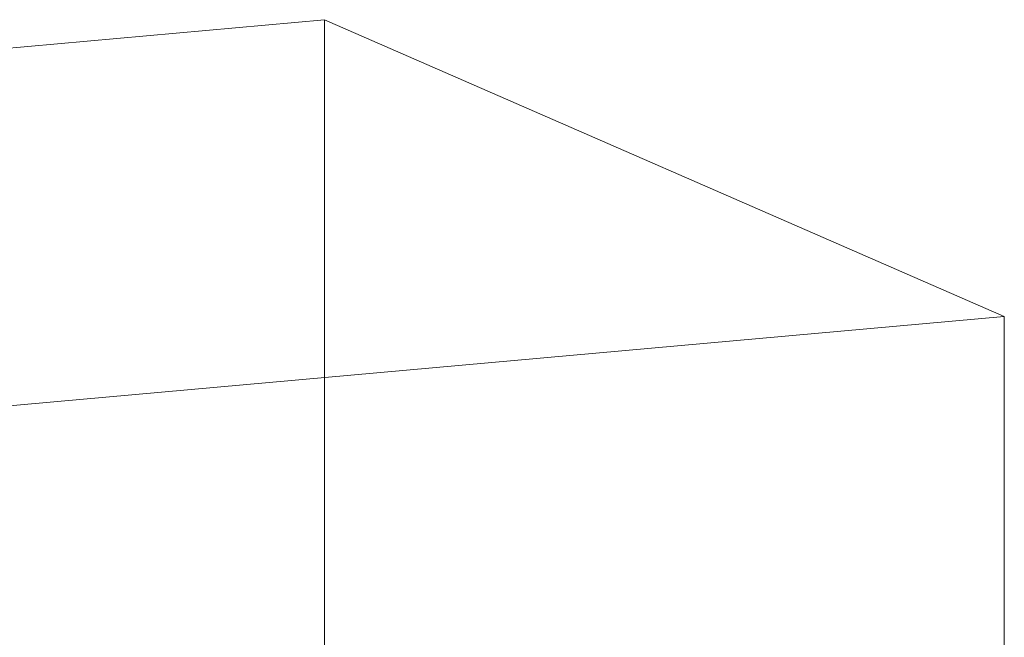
# Model space of a CAD drawing. Header units: millimetres. Extents: x -2180 to 91692, y -6418 to 21859.
# Tile 482 of 482: x 76086 to 91692, y 11647 to 21444. Entities that reach past the tile are written whole.
import ezdxf

# ---------------------------------------------------------------- set-up
doc = ezdxf.new("R2010")
doc.units = ezdxf.units.MM
doc.layers.add('Section Boxes', color=7, linetype='Continuous', lineweight=9)

msp = doc.modelspace()

# ---------------------------------------------------------------- linework, layer by layer
at = {"layer": 'Section Boxes'}
for p, q in [((80917.7, 21444.1), (52507, 18883.8)), ((80917.7, 21444.1), (80917.7, 848.3)), ((91692, 16738.1), (80917.7, 21444.1)), ((91692, 16738.1), (63281.4, 14177.8)), ((91692, 16738.1), (91692, -3857.7))]:
    msp.add_line(p, q, dxfattribs=at)

doc.saveas('drawing.dxf')
